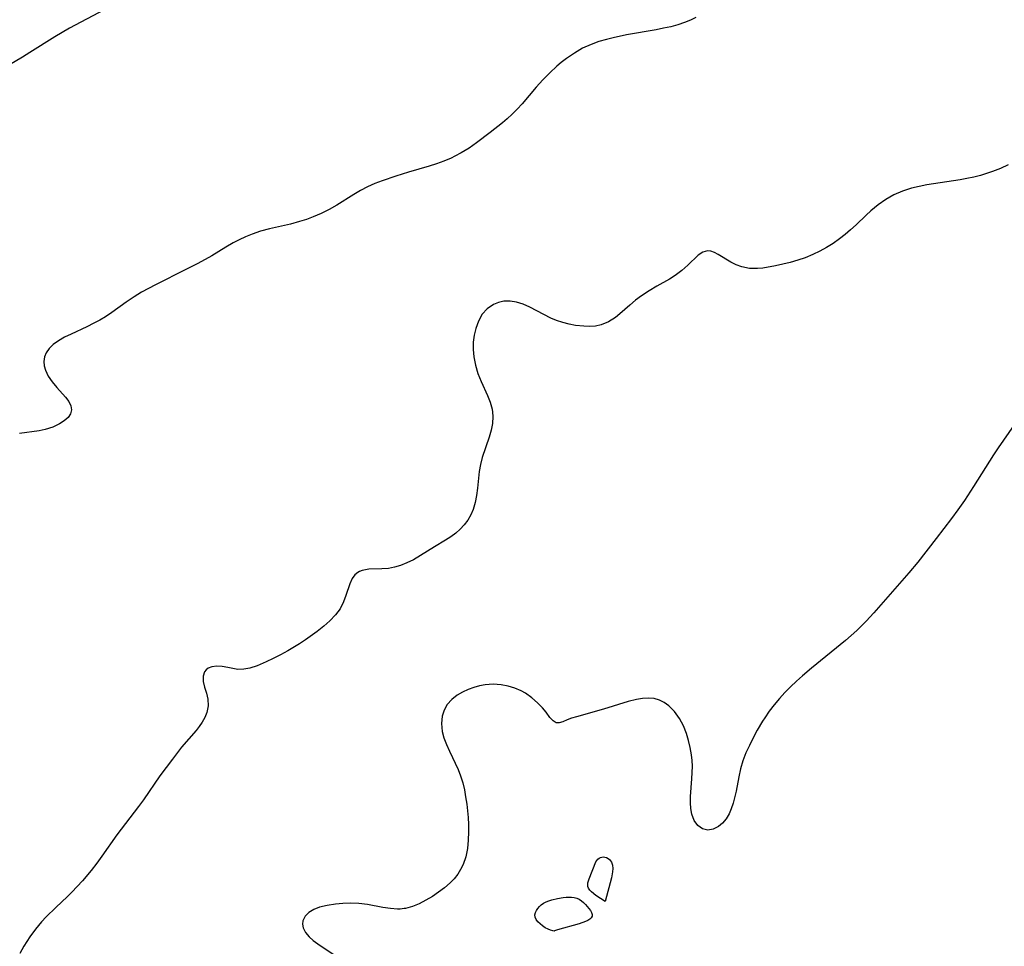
# Model space of a CAD drawing. Header units: metres. Extents: x 1073367 to 1082519, y 1569854 to 1574957.
# Tile 747 of 1056: x 1081713 to 1081907, y 1570788 to 1570971. Entities that reach past the tile are written whole.
import ezdxf

# ---------------------------------------------------------------- set-up
doc = ezdxf.new("R2010")
doc.units = ezdxf.units.M
doc.layers.add('CGG_CurvaNivelLidar_v1', color=253, linetype='Continuous', lineweight=30)

msp = doc.modelspace()

# ---------------------------------------------------------------- linework, layer by layer
at = {"layer": 'CGG_CurvaNivelLidar_v1'}
for p, q in [((1081729.7714, 1570972.4518, 81.5), (1081722.9008, 1570968.8432, 81.5)), ((1081844.135, 1570969.9603, 82), (1081842.8039, 1570969.5207, 82)), ((1081845.2646, 1570970.4118, 82), (1081844.135, 1570969.9603, 82)), ((1081846.3274, 1570970.9304, 82), (1081845.2646, 1570970.4118, 82)), ((1081722.9008, 1570968.8432, 81.5), (1081720.0147, 1570967.1739, 81.5)), ((1081838.5405, 1570968.5469, 82), (1081832.6875, 1570967.5217, 82)), ((1081839.9948, 1570968.8283, 82), (1081838.5405, 1570968.5469, 82)), ((1081841.4197, 1570969.148, 82), (1081839.9948, 1570968.8283, 82)), ((1081842.8039, 1570969.5207, 82), (1081841.4197, 1570969.148, 82)), ((1081720.0147, 1570967.1739, 81.5), (1081715.0861, 1570964.0464, 81.5)), ((1081827.2287, 1570966.2096, 82), (1081825.739, 1570965.6745, 82)), ((1081828.759, 1570966.6534, 82), (1081827.2287, 1570966.2096, 82)), ((1081830.056, 1570966.9722, 82), (1081828.759, 1570966.6534, 82)), ((1081832.6875, 1570967.5217, 82), (1081830.056, 1570966.9722, 82)), ((1081715.0861, 1570964.0464, 81.5), (1081713.6594, 1570963.1733, 81.5)), ((1081824.0368, 1570964.8928, 82), (1081822.4062, 1570963.9672, 82)), ((1081825.739, 1570965.6745, 82), (1081824.0368, 1570964.8928, 82)), ((1081713.6594, 1570963.1733, 81.5), (1081708.8066, 1570960.3318, 81.5)), ((1081819.8072, 1570962.113, 82), (1081818.9641, 1570961.3978, 82)), ((1081820.8476, 1570962.9154, 82), (1081819.8072, 1570962.113, 82)), ((1081822.4062, 1570963.9672, 82), (1081820.8476, 1570962.9154, 82)), ((1081818.9641, 1570961.3978, 82), (1081817.554, 1570960.0736, 82)), ((1081816.2058, 1570958.6737, 82), (1081814.9074, 1570957.2202, 82)), ((1081817.554, 1570960.0736, 82), (1081816.2058, 1570958.6737, 82)), ((1081814.9074, 1570957.2202, 82), (1081812.0927, 1570953.9371, 82)), ((1081811.1334, 1570952.8992, 82), (1081810.1375, 1570951.8986, 82)), ((1081812.0927, 1570953.9371, 82), (1081811.1334, 1570952.8992, 82)), ((1081809.1929, 1570951.0227, 82), (1081808.2195, 1570950.1796, 82)), ((1081810.1375, 1570951.8986, 82), (1081809.1929, 1570951.0227, 82)), ((1081808.2195, 1570950.1796, 82), (1081805.833, 1570948.2806, 82)), ((1081805.833, 1570948.2806, 82), (1081803.1504, 1570946.2821, 82)), ((1081801.6614, 1570945.2457, 82), (1081800.1303, 1570944.2891, 82)), ((1081803.1504, 1570946.2821, 82), (1081801.6614, 1570945.2457, 82)), ((1081798.0961, 1570943.2434, 82), (1081796.6544, 1570942.6478, 82)), ((1081798.872, 1570943.6112, 82), (1081798.0961, 1570943.2434, 82)), ((1081800.1303, 1570944.2891, 82), (1081798.872, 1570943.6112, 82)), ((1081793.7992, 1570941.6984, 82), (1081789.7442, 1570940.5072, 82)), ((1081795.2379, 1570942.1491, 82), (1081793.7992, 1570941.6984, 82)), ((1081796.6544, 1570942.6478, 82), (1081795.2379, 1570942.1491, 82)), ((1081906.38, 1570941.2094, 82.5), (1081904.825, 1570940.5992, 82.5)), ((1081907.8759, 1570941.9227, 82.5), (1081906.38, 1570941.2094, 82.5)), ((1081784.5539, 1570938.8123, 82), (1081783.1034, 1570938.2476, 82)), ((1081787.2384, 1570939.7265, 82), (1081784.5539, 1570938.8123, 82)), ((1081789.7442, 1570940.5072, 82), (1081787.2384, 1570939.7265, 82)), ((1081898.415, 1570938.9602, 82.5), (1081891.8797, 1570937.9765, 82.5)), ((1081899.7688, 1570939.2149, 82.5), (1081898.415, 1570938.9602, 82.5)), ((1081901.1107, 1570939.5097, 82.5), (1081899.7688, 1570939.2149, 82.5)), ((1081902.4368, 1570939.8479, 82.5), (1081901.1107, 1570939.5097, 82.5)), ((1081903.6412, 1570940.202, 82.5), (1081902.4368, 1570939.8479, 82.5)), ((1081904.825, 1570940.5992, 82.5), (1081903.6412, 1570940.202, 82.5)), ((1081780.2757, 1570936.8621, 82), (1081778.9151, 1570936.07, 82)), ((1081781.6709, 1570937.5931, 82), (1081780.2757, 1570936.8621, 82)), ((1081783.1034, 1570938.2476, 82), (1081781.6709, 1570937.5931, 82)), ((1081888.8207, 1570937.3146, 82.5), (1081887.0415, 1570936.7359, 82.5)), ((1081890.3356, 1570937.6822, 82.5), (1081888.8207, 1570937.3146, 82.5)), ((1081891.8797, 1570937.9765, 82.5), (1081890.3356, 1570937.6822, 82.5)), ((1081778.9151, 1570936.07, 82), (1081775.5789, 1570933.9963, 82)), ((1081883.752, 1570935.0816, 82.5), (1081882.2476, 1570934.0275, 82.5)), ((1081885.3386, 1570935.9905, 82.5), (1081883.752, 1570935.0816, 82.5)), ((1081887.0415, 1570936.7359, 82.5), (1081885.3386, 1570935.9905, 82.5)), ((1081774.0672, 1570933.1422, 82), (1081772.5165, 1570932.3583, 82)), ((1081775.5789, 1570933.9963, 82), (1081774.0672, 1570933.1422, 82)), ((1081882.2476, 1570934.0275, 82.5), (1081880.8175, 1570932.8599, 82.5)), ((1081769.6063, 1570931.1754, 82), (1081768.2645, 1570930.7513, 82)), ((1081770.9245, 1570931.6622, 82), (1081769.6063, 1570931.1754, 82)), ((1081772.5165, 1570932.3583, 82), (1081770.9245, 1570931.6622, 82)), ((1081879.9121, 1570932.0399, 82.5), (1081877.907, 1570930.1098, 82.5)), ((1081880.8175, 1570932.8599, 82.5), (1081879.9121, 1570932.0399, 82.5)), ((1081762.3065, 1570929.3039, 82), (1081760.5875, 1570928.8406, 82)), ((1081766.4635, 1570930.2697, 82), (1081762.3065, 1570929.3039, 82)), ((1081768.2645, 1570930.7513, 82), (1081766.4635, 1570930.2697, 82)), ((1081876.8513, 1570929.1412, 82.5), (1081875.7584, 1570928.2075, 82.5)), ((1081877.907, 1570930.1098, 82.5), (1081876.8513, 1570929.1412, 82.5)), ((1081756.3807, 1570927.1818, 82), (1081755.1582, 1570926.541, 82)), ((1081757.6277, 1570927.7651, 82), (1081756.3807, 1570927.1818, 82)), ((1081758.9009, 1570928.2812, 82), (1081757.6277, 1570927.7651, 82)), ((1081760.5875, 1570928.8406, 82), (1081758.9009, 1570928.2812, 82)), ((1081874.6259, 1570927.3195, 82.5), (1081873.3847, 1570926.4431, 82.5)), ((1081875.7584, 1570928.2075, 82.5), (1081874.6259, 1570927.3195, 82.5)), ((1081753.7462, 1570925.7279, 82), (1081750.936, 1570924.034, 82)), ((1081755.1582, 1570926.541, 82), (1081753.7462, 1570925.7279, 82)), ((1081872.1009, 1570925.6341, 82.5), (1081870.7787, 1570924.8978, 82.5)), ((1081873.3847, 1570926.4431, 82.5), (1081872.1009, 1570925.6341, 82.5)), ((1081750.936, 1570924.034, 82), (1081748.188, 1570922.4983, 82)), ((1081846.7928, 1570924.1297, 82.5), (1081844.7676, 1570922.1752, 82.5)), ((1081847.6988, 1570924.7511, 82.5), (1081846.7928, 1570924.1297, 82.5)), ((1081848.6329, 1570925.0123, 82.5), (1081847.6988, 1570924.7511, 82.5)), ((1081849.3096, 1570924.925, 82.5), (1081848.6329, 1570925.0123, 82.5)), ((1081850.0125, 1570924.6543, 82.5), (1081849.3096, 1570924.925, 82.5)), ((1081850.7544, 1570924.2587, 82.5), (1081850.0125, 1570924.6543, 82.5)), ((1081853.2099, 1570922.7841, 82.5), (1081850.7544, 1570924.2587, 82.5)), ((1081867.8733, 1570923.6211, 82.5), (1081866.4163, 1570923.1284, 82.5)), ((1081869.4206, 1570924.2436, 82.5), (1081867.8733, 1570923.6211, 82.5)), ((1081870.7787, 1570924.8978, 82.5), (1081869.4206, 1570924.2436, 82.5)), ((1081748.188, 1570922.4983, 82), (1081745.8665, 1570921.3011, 82)), ((1081844.7676, 1570922.1752, 82.5), (1081843.5883, 1570921.1295, 82.5)), ((1081854.2568, 1570922.2381, 82.5), (1081853.2099, 1570922.7841, 82.5)), ((1081855.3727, 1570921.8075, 82.5), (1081854.2568, 1570922.2381, 82.5)), ((1081856.9007, 1570921.5094, 82.5), (1081855.3727, 1570921.8075, 82.5)), ((1081858.5163, 1570921.4789, 82.5), (1081856.9007, 1570921.5094, 82.5)), ((1081859.5636, 1570921.5827, 82.5), (1081858.5163, 1570921.4789, 82.5)), ((1081862.0446, 1570922.0178, 82.5), (1081859.5636, 1570921.5827, 82.5)), ((1081863.4884, 1570922.3346, 82.5), (1081862.0446, 1570922.0178, 82.5)), ((1081864.9502, 1570922.7029, 82.5), (1081863.4884, 1570922.3346, 82.5)), ((1081866.4163, 1570923.1284, 82.5), (1081864.9502, 1570922.7029, 82.5)), ((1081745.8665, 1570921.3011, 82), (1081739.8503, 1570918.3049, 82)), ((1081841.1189, 1570919.4177, 82.5), (1081838.6605, 1570918.0531, 82.5)), ((1081842.2726, 1570920.1365, 82.5), (1081841.1189, 1570919.4177, 82.5)), ((1081843.5883, 1570921.1295, 82.5), (1081842.2726, 1570920.1365, 82.5)), ((1081739.8503, 1570918.3049, 82), (1081737.1168, 1570916.8237, 82)), ((1081838.6605, 1570918.0531, 82.5), (1081837.1147, 1570917.136, 82.5)), ((1081735.6737, 1570915.9429, 82), (1081734.0785, 1570914.8493, 82)), ((1081737.1168, 1570916.8237, 82), (1081735.6737, 1570915.9429, 82)), ((1081835.6115, 1570916.1253, 82.5), (1081834.4509, 1570915.2345, 82.5)), ((1081837.1147, 1570917.136, 82.5), (1081835.6115, 1570916.1253, 82.5)), ((1081734.0785, 1570914.8493, 82), (1081731.2718, 1570912.8355, 82)), ((1081805.2516, 1570913.5887, 82.5), (1081804.2652, 1570912.4778, 82.5)), ((1081806.4394, 1570914.4212, 82.5), (1081805.2516, 1570913.5887, 82.5)), ((1081807.4525, 1570914.8345, 82.5), (1081806.4394, 1570914.4212, 82.5)), ((1081808.5385, 1570915.0525, 82.5), (1081807.4525, 1570914.8345, 82.5)), ((1081809.7695, 1570915.0658, 82.5), (1081808.5385, 1570915.0525, 82.5)), ((1081811.0277, 1570914.8649, 82.5), (1081809.7695, 1570915.0658, 82.5)), ((1081812.318, 1570914.4624, 82.5), (1081811.0277, 1570914.8649, 82.5)), ((1081813.6053, 1570913.9117, 82.5), (1081812.318, 1570914.4624, 82.5)), ((1081817.789, 1570911.7528, 82.5), (1081813.6053, 1570913.9117, 82.5)), ((1081833.3383, 1570914.3036, 82.5), (1081831.3798, 1570912.5878, 82.5)), ((1081834.4509, 1570915.2345, 82.5), (1081833.3383, 1570914.3036, 82.5)), ((1081730.0026, 1570911.9969, 82), (1081728.8734, 1570911.3246, 82)), ((1081731.2718, 1570912.8355, 82), (1081730.0026, 1570911.9969, 82)), ((1081804.2652, 1570912.4778, 82.5), (1081803.5119, 1570911.1495, 82.5)), ((1081818.8649, 1570911.2857, 82.5), (1081817.789, 1570911.7528, 82.5)), ((1081830.4832, 1570911.8658, 82.5), (1081829.1288, 1570910.9974, 82.5)), ((1081831.3798, 1570912.5878, 82.5), (1081830.4832, 1570911.8658, 82.5)), ((1081726.3522, 1570910.0314, 82), (1081723.244, 1570908.5991, 82)), ((1081727.7213, 1570910.7032, 82), (1081726.3522, 1570910.0314, 82)), ((1081728.8734, 1570911.3246, 82), (1081727.7213, 1570910.7032, 82)), ((1081803.5119, 1570911.1495, 82.5), (1081802.9675, 1570909.6564, 82.5)), ((1081820.1044, 1570910.8494, 82.5), (1081818.8649, 1570911.2857, 82.5)), ((1081821.3616, 1570910.5121, 82.5), (1081820.1044, 1570910.8494, 82.5)), ((1081822.6221, 1570910.2753, 82.5), (1081821.3616, 1570910.5121, 82.5)), ((1081824.2646, 1570910.1144, 82.5), (1081822.6221, 1570910.2753, 82.5)), ((1081825.4395, 1570910.092, 82.5), (1081824.2646, 1570910.1144, 82.5)), ((1081826.5804, 1570910.1743, 82.5), (1081825.4395, 1570910.092, 82.5)), ((1081827.6776, 1570910.3988, 82.5), (1081826.5804, 1570910.1743, 82.5)), ((1081829.1288, 1570910.9974, 82.5), (1081827.6776, 1570910.3988, 82.5)), ((1081721.9503, 1570907.9568, 82), (1081720.7572, 1570907.2748, 82)), ((1081723.244, 1570908.5991, 82), (1081721.9503, 1570907.9568, 82)), ((1081802.6662, 1570908.345, 82.5), (1081802.4919, 1570906.9849, 82.5)), ((1081802.9675, 1570909.6564, 82.5), (1081802.6662, 1570908.345, 82.5)), ((1081719.7068, 1570906.5267, 82), (1081718.9159, 1570905.7658, 82)), ((1081720.7572, 1570907.2748, 82), (1081719.7068, 1570906.5267, 82)), ((1081802.4919, 1570906.9849, 82.5), (1081802.4487, 1570905.537, 82.5)), ((1081717.9934, 1570904.0723, 82), (1081717.8687, 1570903.1744, 82)), ((1081718.3251, 1570904.9205, 82), (1081717.9934, 1570904.0723, 82)), ((1081718.9159, 1570905.7658, 82), (1081718.3251, 1570904.9205, 82)), ((1081802.4487, 1570905.537, 82.5), (1081802.5616, 1570904.0817, 82.5)), ((1081802.5616, 1570904.0817, 82.5), (1081802.8915, 1570902.4425, 82.5)), ((1081717.8687, 1570903.1744, 82), (1081717.9395, 1570902.3104, 82)), ((1081717.9395, 1570902.3104, 82), (1081718.1752, 1570901.4447, 82)), ((1081802.8915, 1570902.4425, 82.5), (1081803.3906, 1570900.8329, 82.5)), ((1081718.1752, 1570901.4447, 82), (1081718.7307, 1570900.2783, 82)), ((1081718.7307, 1570900.2783, 82), (1081719.4852, 1570899.1637, 82)), ((1081803.3906, 1570900.8329, 82.5), (1081804.0066, 1570899.2669, 82.5)), ((1081719.4852, 1570899.1637, 82), (1081720.4192, 1570898.0517, 82)), ((1081720.4192, 1570898.0517, 82), (1081722.1397, 1570896.1224, 82)), ((1081804.0066, 1570899.2669, 82.5), (1081805.2634, 1570896.4863, 82.5)), ((1081722.1397, 1570896.1224, 82), (1081722.7691, 1570895.2727, 82)), ((1081805.2634, 1570896.4863, 82.5), (1081805.8085, 1570895.137, 82.5)), ((1081722.7691, 1570895.2727, 82), (1081723.1975, 1570894.4479, 82)), ((1081723.1975, 1570894.4479, 82), (1081723.3425, 1570893.6518, 82)), ((1081805.8085, 1570895.137, 82.5), (1081806.199, 1570893.7983, 82.5)), ((1081723.1386, 1570892.8874, 82), (1081722.6314, 1570892.1648, 82)), ((1081723.3425, 1570893.6518, 82), (1081723.1386, 1570892.8874, 82)), ((1081806.199, 1570893.7983, 82.5), (1081806.2973, 1570893.2319, 82.5)), ((1081806.3534, 1570892.3229, 82.5), (1081806.2519, 1570890.988, 82.5)), ((1081806.2973, 1570893.2319, 82.5), (1081806.3534, 1570892.3229, 82.5)), ((1081720.9509, 1570890.8852, 82), (1081719.6113, 1570890.2503, 82)), ((1081721.885, 1570891.4933, 82), (1081720.9509, 1570890.8852, 82)), ((1081722.6314, 1570892.1648, 82), (1081721.885, 1570891.4933, 82)), ((1081806.2519, 1570890.988, 82.5), (1081805.9877, 1570889.6336, 82.5)), ((1081909.0995, 1570890.7312, 83), (1081905.9372, 1570886.182, 83)), ((1081716.9719, 1570889.5388, 82), (1081713.095, 1570888.9697, 82)), ((1081718.11, 1570889.7707, 82), (1081716.9719, 1570889.5388, 82)), ((1081719.6113, 1570890.2503, 82), (1081718.11, 1570889.7707, 82)), ((1081805.9877, 1570889.6336, 82.5), (1081805.6084, 1570888.2687, 82.5)), ((1081805.6084, 1570888.2687, 82.5), (1081804.2401, 1570884.2545, 82.5)), ((1081905.0024, 1570884.779, 83), (1081901.0876, 1570878.5691, 83)), ((1081905.9372, 1570886.182, 83), (1081905.0024, 1570884.779, 83)), ((1081803.8757, 1570882.9038, 82.5), (1081803.6317, 1570881.5116, 82.5)), ((1081804.2401, 1570884.2545, 82.5), (1081803.8757, 1570882.9038, 82.5)), ((1081803.6317, 1570881.5116, 82.5), (1081803.3035, 1570878.2168, 82.5)), ((1081803.1279, 1570876.779, 82.5), (1081802.8593, 1570875.3697, 82.5)), ((1081803.3035, 1570878.2168, 82.5), (1081803.1279, 1570876.779, 82.5)), ((1081901.0876, 1570878.5691, 83), (1081899.2607, 1570875.8196, 83)), ((1081802.8593, 1570875.3697, 82.5), (1081802.4497, 1570874.0121, 82.5)), ((1081899.2607, 1570875.8196, 83), (1081897.978, 1570873.9862, 83)), ((1081801.9776, 1570872.953, 82.5), (1081801.387, 1570871.9519, 82.5)), ((1081802.4497, 1570874.0121, 82.5), (1081801.9776, 1570872.953, 82.5)), ((1081897.978, 1570873.9862, 83), (1081896.7281, 1570872.2718, 83)), ((1081800.6878, 1570871.0165, 82.5), (1081799.8956, 1570870.1609, 82.5)), ((1081801.387, 1570871.9519, 82.5), (1081800.6878, 1570871.0165, 82.5)), ((1081896.7281, 1570872.2718, 83), (1081893.726, 1570868.3054, 83)), ((1081799.021, 1570869.3754, 82.5), (1081798.0794, 1570868.6581, 82.5)), ((1081799.8956, 1570870.1609, 82.5), (1081799.021, 1570869.3754, 82.5)), ((1081797.0292, 1570867.9685, 82.5), (1081794.8504, 1570866.6697, 82.5)), ((1081798.0794, 1570868.6581, 82.5), (1081797.0292, 1570867.9685, 82.5)), ((1081893.726, 1570868.3054, 83), (1081890.0844, 1570863.62, 83)), ((1081794.8504, 1570866.6697, 82.5), (1081792.0768, 1570864.9434, 82.5)), ((1081789.4191, 1570863.4838, 82.5), (1081788.1668, 1570862.9734, 82.5)), ((1081790.6874, 1570864.1291, 82.5), (1081789.4191, 1570863.4838, 82.5)), ((1081792.0768, 1570864.9434, 82.5), (1081790.6874, 1570864.1291, 82.5)), ((1081890.0844, 1570863.62, 83), (1081888.3436, 1570861.532, 83)), ((1081779.7538, 1570861.6305, 82.5), (1081779.1198, 1570861.1179, 82.5)), ((1081780.0906, 1570861.8114, 82.5), (1081779.7538, 1570861.6305, 82.5)), ((1081780.5873, 1570862.0052, 82.5), (1081780.0906, 1570861.8114, 82.5)), ((1081781.2387, 1570862.1626, 82.5), (1081780.5873, 1570862.0052, 82.5)), ((1081781.9346, 1570862.2514, 82.5), (1081781.2387, 1570862.1626, 82.5)), ((1081784.4388, 1570862.3234, 82.5), (1081781.9346, 1570862.2514, 82.5)), ((1081785.7779, 1570862.4172, 82.5), (1081784.4388, 1570862.3234, 82.5)), ((1081786.9702, 1570862.6278, 82.5), (1081785.7779, 1570862.4172, 82.5)), ((1081788.1668, 1570862.9734, 82.5), (1081786.9702, 1570862.6278, 82.5)), ((1081888.3436, 1570861.532, 83), (1081881.4395, 1570853.656, 83)), ((1081778.1386, 1570859.4073, 82.5), (1081777.3507, 1570857.0472, 82.5)), ((1081778.61, 1570860.4183, 82.5), (1081778.1386, 1570859.4073, 82.5)), ((1081779.1198, 1570861.1179, 82.5), (1081778.61, 1570860.4183, 82.5)), ((1081776.8927, 1570855.807, 82.5), (1081776.2243, 1570854.4773, 82.5)), ((1081777.3507, 1570857.0472, 82.5), (1081776.8927, 1570855.807, 82.5)), ((1081776.2243, 1570854.4773, 82.5), (1081775.3266, 1570853.2491, 82.5)), ((1081881.4395, 1570853.656, 83), (1081879.9256, 1570852.0214, 83)), ((1081774.244, 1570852.1078, 82.5), (1081773.0177, 1570851.0168, 82.5)), ((1081775.3266, 1570853.2491, 82.5), (1081774.244, 1570852.1078, 82.5)), ((1081879.9256, 1570852.0214, 83), (1081879.0095, 1570851.0958, 83)), ((1081771.6898, 1570849.9601, 82.5), (1081769.4326, 1570848.3289, 82.5)), ((1081773.0177, 1570851.0168, 82.5), (1081771.6898, 1570849.9601, 82.5)), ((1081878.0682, 1570850.1952, 83), (1081875.8314, 1570848.2269, 83)), ((1081879.0095, 1570851.0958, 83), (1081878.0682, 1570850.1952, 83)), ((1081769.4326, 1570848.3289, 82.5), (1081768.2561, 1570847.5521, 82.5)), ((1081875.8314, 1570848.2269, 83), (1081869.1364, 1570842.7872, 83)), ((1081765.9114, 1570846.1469, 82.5), (1081764.4918, 1570845.3672, 82.5)), ((1081768.2561, 1570847.5521, 82.5), (1081765.9114, 1570846.1469, 82.5)), ((1081761.6887, 1570843.9857, 82.5), (1081759.9085, 1570843.2487, 82.5)), ((1081763.0797, 1570844.6423, 82.5), (1081761.6887, 1570843.9857, 82.5)), ((1081764.4918, 1570845.3672, 82.5), (1081763.0797, 1570844.6423, 82.5)), ((1081749.534, 1570842.0105, 82.5), (1081749.2552, 1570841.1676, 82.5)), ((1081749.8323, 1570842.4099, 82.5), (1081749.534, 1570842.0105, 82.5)), ((1081750.2349, 1570842.727, 82.5), (1081749.8323, 1570842.4099, 82.5)), ((1081750.9692, 1570843.0216, 82.5), (1081750.2349, 1570842.727, 82.5)), ((1081751.9514, 1570843.1349, 82.5), (1081750.9692, 1570843.0216, 82.5)), ((1081753.0185, 1570843.0694, 82.5), (1081751.9514, 1570843.1349, 82.5)), ((1081754.1056, 1570842.8847, 82.5), (1081753.0185, 1570843.0694, 82.5)), ((1081755.095, 1570842.6683, 82.5), (1081754.1056, 1570842.8847, 82.5)), ((1081756.121, 1570842.5218, 82.5), (1081755.095, 1570842.6683, 82.5)), ((1081757.2648, 1570842.553, 82.5), (1081756.121, 1570842.5218, 82.5)), ((1081758.4813, 1570842.7806, 82.5), (1081757.2648, 1570842.553, 82.5)), ((1081759.9085, 1570843.2487, 82.5), (1081758.4813, 1570842.7806, 82.5)), ((1081869.1364, 1570842.7872, 83), (1081867.342, 1570841.2508, 83)), ((1081749.2552, 1570841.1676, 82.5), (1081749.2672, 1570840.118, 82.5)), ((1081749.2672, 1570840.118, 82.5), (1081749.5126, 1570839.006, 82.5)), ((1081866.1621, 1570840.1809, 83), (1081865.0114, 1570839.0802, 83)), ((1081867.342, 1570841.2508, 83), (1081866.1621, 1570840.1809, 83)), ((1081749.5126, 1570839.006, 82.5), (1081749.8818, 1570837.8573, 82.5)), ((1081800.3385, 1570838.0386, 83), (1081799.3126, 1570837.429, 83)), ((1081801.4482, 1570838.5475, 83), (1081800.3385, 1570838.0386, 83)), ((1081802.62, 1570838.9578, 83), (1081801.4482, 1570838.5475, 83)), ((1081803.7276, 1570839.245, 83), (1081802.62, 1570838.9578, 83)), ((1081804.858, 1570839.4469, 83), (1081803.7276, 1570839.245, 83)), ((1081806.4314, 1570839.5749, 83), (1081804.858, 1570839.4469, 83)), ((1081807.9959, 1570839.5011, 83), (1081806.4314, 1570839.5749, 83)), ((1081809.3545, 1570839.2436, 83), (1081807.9959, 1570839.5011, 83)), ((1081810.6679, 1570838.8253, 83), (1081809.3545, 1570839.2436, 83)), ((1081811.9183, 1570838.2701, 83), (1081810.6679, 1570838.8253, 83)), ((1081812.7551, 1570837.8016, 83), (1081811.9183, 1570838.2701, 83)), ((1081863.8973, 1570837.9452, 83), (1081862.8178, 1570836.7603, 83)), ((1081865.0114, 1570839.0802, 83), (1081863.8973, 1570837.9452, 83)), ((1081749.8818, 1570837.8573, 82.5), (1081750.1769, 1570836.648, 82.5)), ((1081750.1769, 1570836.648, 82.5), (1081750.2174, 1570835.3564, 82.5)), ((1081798.2473, 1570836.5797, 83), (1081797.368, 1570835.5924, 83)), ((1081799.3126, 1570837.429, 83), (1081798.2473, 1570836.5797, 83)), ((1081814.0038, 1570836.9173, 83), (1081812.7551, 1570837.8016, 83)), ((1081815.119, 1570835.933, 83), (1081814.0038, 1570836.9173, 83)), ((1081832.9843, 1570836.2102, 83), (1081828.1247, 1570834.6929, 83)), ((1081834.6397, 1570836.6136, 83), (1081832.9843, 1570836.2102, 83)), ((1081835.8374, 1570836.8046, 83), (1081834.6397, 1570836.6136, 83)), ((1081837.0012, 1570836.8652, 83), (1081835.8374, 1570836.8046, 83)), ((1081838.1209, 1570836.7542, 83), (1081837.0012, 1570836.8652, 83)), ((1081839.1506, 1570836.4518, 83), (1081838.1209, 1570836.7542, 83)), ((1081840.1205, 1570835.9709, 83), (1081839.1506, 1570836.4518, 83)), ((1081841.0209, 1570835.3311, 83), (1081840.1205, 1570835.9709, 83)), ((1081862.8178, 1570836.7603, 83), (1081861.7891, 1570835.5367, 83)), ((1081750.2174, 1570835.3564, 82.5), (1081749.9574, 1570834.0065, 82.5)), ((1081796.7273, 1570834.503, 83), (1081796.3285, 1570833.3127, 83)), ((1081797.368, 1570835.5924, 83), (1081796.7273, 1570834.503, 83)), ((1081816.099, 1570834.9146, 83), (1081815.119, 1570835.933, 83)), ((1081816.8177, 1570834.0694, 83), (1081816.099, 1570834.9146, 83)), ((1081817.602, 1570833.0663, 83), (1081816.8177, 1570834.0694, 83)), ((1081828.1247, 1570834.6929, 83), (1081822.8059, 1570833.1821, 83)), ((1081842.1572, 1570834.1893, 83), (1081841.0209, 1570835.3311, 83)), ((1081843.1333, 1570832.822, 83), (1081842.1572, 1570834.1893, 83)), ((1081860.8179, 1570834.2741, 83), (1081859.9143, 1570832.9702, 83)), ((1081861.7891, 1570835.5367, 83), (1081860.8179, 1570834.2741, 83)), ((1081749.057, 1570832.1061, 82.5), (1081748.4983, 1570831.2846, 82.5)), ((1081749.5783, 1570833.0504, 82.5), (1081749.057, 1570832.1061, 82.5)), ((1081749.9574, 1570834.0065, 82.5), (1081749.5783, 1570833.0504, 82.5)), ((1081796.3285, 1570833.3127, 83), (1081796.1908, 1570831.8402, 83)), ((1081818.2057, 1570832.3814, 83), (1081817.602, 1570833.0663, 83)), ((1081818.7929, 1570831.9938, 83), (1081818.2057, 1570832.3814, 83)), ((1081820.1212, 1570832.2157, 83), (1081819.409, 1570831.9762, 83)), ((1081820.9895, 1570832.5763, 83), (1081820.1212, 1570832.2157, 83)), ((1081821.8392, 1570832.8798, 83), (1081820.9895, 1570832.5763, 83)), ((1081822.8059, 1570833.1821, 83), (1081821.8392, 1570832.8798, 83)), ((1081843.8801, 1570831.4204, 83), (1081843.1333, 1570832.822, 83)), ((1081859.4955, 1570832.3103, 83), (1081858.4418, 1570830.5191, 83)), ((1081859.9143, 1570832.9702, 83), (1081859.4955, 1570832.3103, 83)), ((1081747.8677, 1570830.4713, 82.5), (1081745.0185, 1570827.1789, 82.5)), ((1081748.4983, 1570831.2846, 82.5), (1081747.8677, 1570830.4713, 82.5)), ((1081796.1908, 1570831.8402, 83), (1081796.3619, 1570830.311, 83)), ((1081796.3619, 1570830.311, 83), (1081796.7117, 1570829.0021, 83)), ((1081819.409, 1570831.9762, 83), (1081818.7929, 1570831.9938, 83)), ((1081844.4928, 1570829.9068, 83), (1081843.8801, 1570831.4204, 83)), ((1081858.4418, 1570830.5191, 83), (1081857.6365, 1570829.0432, 83)), ((1081796.7117, 1570829.0021, 83), (1081797.2011, 1570827.6892, 83)), ((1081844.9145, 1570828.5327, 83), (1081844.4928, 1570829.9068, 83)), ((1081845.2423, 1570827.1147, 83), (1081844.9145, 1570828.5327, 83)), ((1081857.6365, 1570829.0432, 83), (1081856.8844, 1570827.553, 83)), ((1081745.0185, 1570827.1789, 82.5), (1081743.187, 1570824.8458, 82.5)), ((1081797.2011, 1570827.6892, 83), (1081797.7845, 1570826.3767, 83)), ((1081797.7845, 1570826.3767, 83), (1081799.4969, 1570822.8248, 83)), ((1081845.4793, 1570825.6691, 83), (1081845.2423, 1570827.1147, 83)), ((1081856.8844, 1570827.553, 83), (1081856.2033, 1570826.0503, 83)), ((1081743.187, 1570824.8458, 82.5), (1081740.7483, 1570821.5606, 82.5)), ((1081845.5985, 1570824.5463, 83), (1081845.4793, 1570825.6691, 83)), ((1081845.6569, 1570823.4211, 83), (1081845.5985, 1570824.5463, 83)), ((1081855.6056, 1570824.5075, 83), (1081855.1352, 1570822.9546, 83)), ((1081856.2033, 1570826.0503, 83), (1081855.6056, 1570824.5075, 83)), ((1081799.4969, 1570822.8248, 83), (1081799.9953, 1570821.5195, 83)), ((1081845.6486, 1570822.1974, 83), (1081845.6569, 1570823.4211, 83)), ((1081855.1352, 1570822.9546, 83), (1081854.796, 1570821.3524, 83)), ((1081740.7483, 1570821.5606, 82.5), (1081737.4725, 1570816.8232, 82.5)), ((1081799.9953, 1570821.5195, 83), (1081800.404, 1570820.1652, 83)), ((1081845.3119, 1570817.4454, 83), (1081845.5844, 1570820.9833, 83)), ((1081845.5844, 1570820.9833, 83), (1081845.6486, 1570822.1974, 83)), ((1081854.796, 1570821.3524, 83), (1081854.2664, 1570818.5332, 83)), ((1081800.404, 1570820.1652, 83), (1081800.7259, 1570818.7866, 83)), ((1081800.7259, 1570818.7866, 83), (1081800.9829, 1570817.3816, 83)), ((1081854.2664, 1570818.5332, 83), (1081853.6885, 1570816.1724, 83)), ((1081737.4725, 1570816.8232, 82.5), (1081736.5304, 1570815.5169, 82.5)), ((1081800.9829, 1570817.3816, 83), (1081801.1933, 1570815.9596, 83)), ((1081845.2884, 1570816.2309, 83), (1081845.3119, 1570817.4454, 83)), ((1081736.5304, 1570815.5169, 82.5), (1081732.269, 1570809.9046, 82.5)), ((1081801.1933, 1570815.9596, 83), (1081801.3528, 1570814.6622, 83)), ((1081801.3528, 1570814.6622, 83), (1081801.4714, 1570813.3612, 83)), ((1081845.3538, 1570815.0788, 83), (1081845.2884, 1570816.2309, 83)), ((1081845.5365, 1570814.011, 83), (1081845.3538, 1570815.0788, 83)), ((1081853.331, 1570815.0683, 83), (1081852.8872, 1570814.0481, 83)), ((1081853.6885, 1570816.1724, 83), (1081853.331, 1570815.0683, 83)), ((1081801.4714, 1570813.3612, 83), (1081801.5397, 1570811.94, 83)), ((1081846.0074, 1570812.7454, 83), (1081845.5365, 1570814.011, 83)), ((1081846.7166, 1570811.7504, 83), (1081846.0074, 1570812.7454, 83)), ((1081852.2876, 1570813.0746, 83), (1081851.58, 1570812.2454, 83)), ((1081852.8872, 1570814.0481, 83), (1081852.2876, 1570813.0746, 83)), ((1081801.5397, 1570811.94, 83), (1081801.5515, 1570810.5257, 83)), ((1081847.6354, 1570811.0993, 83), (1081846.7166, 1570811.7504, 83)), ((1081848.6823, 1570810.8522, 83), (1081847.6354, 1570811.0993, 83)), ((1081849.7474, 1570811.0359, 83), (1081848.6823, 1570810.8522, 83)), ((1081850.7926, 1570811.5826, 83), (1081849.7474, 1570811.0359, 83)), ((1081851.58, 1570812.2454, 83), (1081850.7926, 1570811.5826, 83)), ((1081732.269, 1570809.9046, 82.5), (1081729.2782, 1570805.741, 82.5)), ((1081801.4963, 1570808.8551, 83), (1081801.3317, 1570807.2203, 83)), ((1081801.5515, 1570810.5257, 83), (1081801.4963, 1570808.8551, 83)), ((1081801.3317, 1570807.2203, 83), (1081801.0002, 1570805.5904, 83)), ((1081729.2782, 1570805.741, 82.5), (1081728.2723, 1570804.3663, 82.5)), ((1081801.0002, 1570805.5904, 83), (1081800.4752, 1570804.0446, 83)), ((1081826.8287, 1570804.8932, 83), (1081827.0221, 1570805.129, 83)), ((1081827.0221, 1570805.129, 83), (1081827.2614, 1570805.3178, 83)), ((1081827.2614, 1570805.3178, 83), (1081827.5328, 1570805.4536, 83)), ((1081827.5328, 1570805.4536, 83), (1081827.8247, 1570805.5379, 83)), ((1081827.8247, 1570805.5379, 83), (1081828.1264, 1570805.5685, 83)), ((1081828.1264, 1570805.5685, 83), (1081828.4276, 1570805.5391, 83)), ((1081828.4276, 1570805.5391, 83), (1081828.7416, 1570805.4341, 83)), ((1081828.7416, 1570805.4341, 83), (1081829.0369, 1570805.2638, 83)), ((1081829.0369, 1570805.2638, 83), (1081829.3058, 1570805.0395, 83)), ((1081829.3058, 1570805.0395, 83), (1081829.5384, 1570804.7681, 83)), ((1081728.2723, 1570804.3663, 82.5), (1081727.1565, 1570802.9132, 82.5)), ((1081799.995, 1570803.0605, 83), (1081799.414, 1570802.1374, 83)), ((1081800.4752, 1570804.0446, 83), (1081799.995, 1570803.0605, 83)), ((1081825.3055, 1570801.2228, 83), (1081826.666, 1570804.6164, 83)), ((1081826.666, 1570804.6164, 83), (1081826.8287, 1570804.8932, 83)), ((1081829.5384, 1570804.7681, 83), (1081829.6946, 1570804.5136, 83)), ((1081829.6946, 1570804.5136, 83), (1081829.9104, 1570803.9403, 83)), ((1081829.9104, 1570803.9403, 83), (1081829.9868, 1570803.3118, 83)), ((1081829.9868, 1570803.3118, 83), (1081829.9426, 1570802.6512, 83)), ((1081727.1565, 1570802.9132, 82.5), (1081725.4696, 1570800.8773, 82.5)), ((1081798.7171, 1570801.2592, 83), (1081797.9349, 1570800.446, 83)), ((1081799.414, 1570802.1374, 83), (1081798.7171, 1570801.2592, 83)), ((1081825.0904, 1570800.4475, 83), (1081825.3055, 1570801.2228, 83)), ((1081829.7246, 1570801.467, 83), (1081828.5, 1570796.755, 83)), ((1081829.9426, 1570802.6512, 83), (1081829.7246, 1570801.467, 83)), ((1081724.4563, 1570799.7435, 82.5), (1081723.4095, 1570798.6462, 82.5)), ((1081725.4696, 1570800.8773, 82.5), (1081724.4563, 1570799.7435, 82.5)), ((1081796.8322, 1570799.4841, 83), (1081795.6516, 1570798.6021, 83)), ((1081797.9349, 1570800.446, 83), (1081796.8322, 1570799.4841, 83)), ((1081825.0473, 1570800.0786, 83), (1081825.0904, 1570800.4475, 83)), ((1081825.0732, 1570799.7288, 83), (1081825.0473, 1570800.0786, 83)), ((1081825.1958, 1570799.3956, 83), (1081825.0732, 1570799.7288, 83)), ((1081825.4425, 1570799.0464, 83), (1081825.1958, 1570799.3956, 83)), ((1081722.5403, 1570797.7903, 82.5), (1081720.2339, 1570795.6205, 82.5)), ((1081723.4095, 1570798.6462, 82.5), (1081722.5403, 1570797.7903, 82.5)), ((1081794.4225, 1570797.7886, 83), (1081793.1272, 1570797.0198, 83)), ((1081795.6516, 1570798.6021, 83), (1081794.4225, 1570797.7886, 83)), ((1081817.942, 1570797.112, 83), (1081819.0747, 1570797.4071, 83)), ((1081819.0747, 1570797.4071, 83), (1081820.1985, 1570797.5941, 83)), ((1081820.1985, 1570797.5941, 83), (1081820.7578, 1570797.6494, 83)), ((1081820.7578, 1570797.6494, 83), (1081821.8497, 1570797.6577, 83)), ((1081821.8497, 1570797.6577, 83), (1081822.3713, 1570797.5906, 83)), ((1081822.3713, 1570797.5906, 83), (1081822.8672, 1570797.4559, 83)), ((1081822.8672, 1570797.4559, 83), (1081823.3446, 1570797.2325, 83)), ((1081823.3446, 1570797.2325, 83), (1081823.7907, 1570796.9397, 83)), ((1081825.7886, 1570798.6871, 83), (1081825.4425, 1570799.0464, 83)), ((1081826.6543, 1570797.9808, 83), (1081825.7886, 1570798.6871, 83)), ((1081828.5, 1570796.755, 83), (1081826.6543, 1570797.9808, 83)), ((1081720.2339, 1570795.6205, 82.5), (1081718.3194, 1570793.7635, 82.5)), ((1081771.0558, 1570795.2068, 83), (1081770.1124, 1570794.6483, 83)), ((1081772.1741, 1570795.6414, 83), (1081771.0558, 1570795.2068, 83)), ((1081773.6812, 1570796.016, 83), (1081772.1741, 1570795.6414, 83)), ((1081775.3108, 1570796.2718, 83), (1081773.6812, 1570796.016, 83)), ((1081776.7535, 1570796.417, 83), (1081775.3108, 1570796.2718, 83)), ((1081778.2289, 1570796.473, 83), (1081776.7535, 1570796.417, 83)), ((1081779.9506, 1570796.3951, 83), (1081778.2289, 1570796.473, 83)), ((1081781.6654, 1570796.1843, 83), (1081779.9506, 1570796.3951, 83)), ((1081784.6864, 1570795.6206, 83), (1081781.6654, 1570796.1843, 83)), ((1081786.1433, 1570795.3857, 83), (1081784.6864, 1570795.6206, 83)), ((1081787.5577, 1570795.2801, 83), (1081786.1433, 1570795.3857, 83)), ((1081788.0456, 1570795.2891, 83), (1081787.5577, 1570795.2801, 83)), ((1081788.857, 1570795.3754, 83), (1081788.0456, 1570795.2891, 83)), ((1081789.1474, 1570795.4282, 83), (1081788.857, 1570795.3754, 83)), ((1081790.4866, 1570795.8006, 83), (1081789.1474, 1570795.4282, 83)), ((1081791.8139, 1570796.3455, 83), (1081790.4866, 1570795.8006, 83)), ((1081793.1272, 1570797.0198, 83), (1081791.8139, 1570796.3455, 83)), ((1081814.95, 1570795.0053, 83), (1081815.2068, 1570795.4065, 83)), ((1081815.2068, 1570795.4065, 83), (1081815.5189, 1570795.7812, 83)), ((1081815.5189, 1570795.7812, 83), (1081815.8847, 1570796.1174, 83)), ((1081815.8847, 1570796.1174, 83), (1081816.341, 1570796.4281, 83)), ((1081816.341, 1570796.4281, 83), (1081816.8447, 1570796.6915, 83)), ((1081816.8447, 1570796.6915, 83), (1081817.3817, 1570796.9175, 83)), ((1081817.3817, 1570796.9175, 83), (1081817.942, 1570797.112, 83)), ((1081823.7907, 1570796.9397, 83), (1081824.209, 1570796.5973, 83)), ((1081824.209, 1570796.5973, 83), (1081824.6, 1570796.2212, 83)), ((1081824.6, 1570796.2212, 83), (1081825.2852, 1570795.4173, 83)), ((1081825.2852, 1570795.4173, 83), (1081825.5619, 1570795.0103, 83)), ((1081718.3194, 1570793.7635, 82.5), (1081717.392, 1570792.781, 82.5)), ((1081769.3408, 1570793.887, 83), (1081768.903, 1570792.9809, 83)), ((1081770.1124, 1570794.6483, 83), (1081769.3408, 1570793.887, 83)), ((1081814.6407, 1570794.1604, 83), (1081814.7555, 1570794.5879, 83)), ((1081814.6724, 1570793.7008, 83), (1081814.6407, 1570794.1604, 83)), ((1081814.8693, 1570793.2409, 83), (1081814.6724, 1570793.7008, 83)), ((1081814.7555, 1570794.5879, 83), (1081814.95, 1570795.0053, 83)), ((1081825.4552, 1570793.3126, 83), (1081825.067, 1570793.0718, 83)), ((1081825.7443, 1570793.5831, 83), (1081825.4552, 1570793.3126, 83)), ((1081825.5619, 1570795.0103, 83), (1081825.774, 1570794.6131, 83)), ((1081825.8999, 1570793.8928, 83), (1081825.7443, 1570793.5831, 83)), ((1081825.774, 1570794.6131, 83), (1081825.8978, 1570794.2365, 83)), ((1081825.8978, 1570794.2365, 83), (1081825.8999, 1570793.8928, 83)), ((1081716.1857, 1570791.3403, 82.5), (1081715.0766, 1570789.8208, 82.5)), ((1081717.392, 1570792.781, 82.5), (1081716.1857, 1570791.3403, 82.5)), ((1081768.903, 1570792.9809, 83), (1081768.8287, 1570792.3036, 83)), ((1081768.8287, 1570792.3036, 83), (1081768.9429, 1570791.6138, 83)), ((1081768.9429, 1570791.6138, 83), (1081769.3933, 1570790.6851, 83)), ((1081815.2038, 1570792.7856, 83), (1081814.8693, 1570793.2409, 83)), ((1081815.6403, 1570792.3523, 83), (1081815.2038, 1570792.7856, 83)), ((1081816.1434, 1570791.9578, 83), (1081815.6403, 1570792.3523, 83)), ((1081816.6785, 1570791.6181, 83), (1081816.1434, 1570791.9578, 83)), ((1081817.211, 1570791.347, 83), (1081816.6785, 1570791.6181, 83)), ((1081817.7143, 1570791.1484, 83), (1081817.211, 1570791.347, 83)), ((1081823.3627, 1570792.4089, 83), (1081819.1074, 1570791.1786, 83)), ((1081824.606, 1570792.8532, 83), (1081823.3627, 1570792.4089, 83)), ((1081825.067, 1570793.0718, 83), (1081824.606, 1570792.8532, 83)), ((1081715.0766, 1570789.8208, 82.5), (1081713.9054, 1570787.9672, 82.5)), ((1081769.3933, 1570790.6851, 83), (1081770.1219, 1570789.8108, 83)), ((1081770.1219, 1570789.8108, 83), (1081770.9283, 1570789.1095, 83)), ((1081818.1297, 1570791.0245, 83), (1081817.7143, 1570791.1484, 83)), ((1081818.4087, 1570790.9686, 83), (1081818.1297, 1570791.0245, 83)), ((1081818.5, 1570790.9786, 83), (1081818.4087, 1570790.9686, 83)), ((1081819.1074, 1570791.1786, 83), (1081818.5, 1570790.9786, 83)), ((1081713.9054, 1570787.9672, 82.5), (1081713.1095, 1570786.5441, 82.5)), ((1081770.9283, 1570789.1095, 83), (1081771.8389, 1570788.4477, 83)), ((1081771.8389, 1570788.4477, 83), (1081774.8521, 1570786.3922, 83))]:
    msp.add_line(p, q, dxfattribs=at)

doc.saveas('drawing.dxf')
